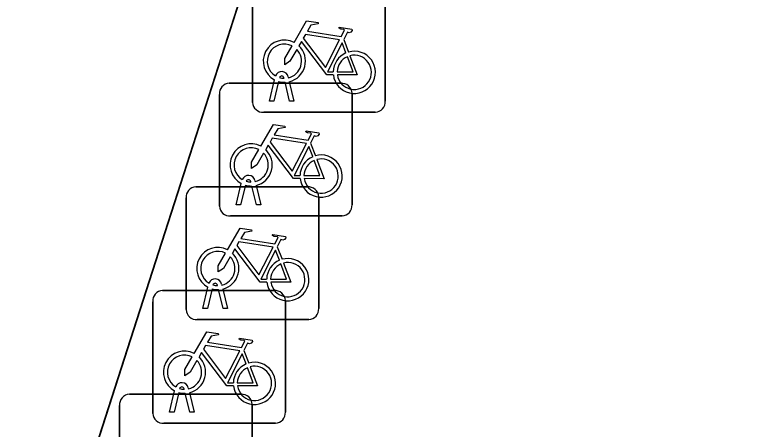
# Model space of a CAD drawing. Extents: x 161087 to 161926, y 382572 to 383873.
# Drawn here: x 161128.82 to 161134.33, y 383427.43 to 383430.55 of the extents above; entities that cross this region are included whole.
import ezdxf

# ---------------------------------------------------------------- set-up
doc = ezdxf.new("R2010")
doc.units = 0
for name, color, linetype in [('IMGEO_Fietsenrek', 7, 'Continuous'), ('IMGEO_Fietspad_gesloten', 7, 'Continuous'), ('IMGEO_Voetpad_open', 7, 'Continuous')]:
    doc.layers.add(name, color=color, linetype=linetype)

msp = doc.modelspace()

# ---------------------------------------------------------------- linework, layer by layer
at = {"layer": 'IMGEO_Fietsenrek'}
for p, q in [((161130.6155, 383429.8929), (161130.6155, 383430.7338)), ((161130.6155, 383430.7338), (161130.6155, 383429.8929)), ((161131.6145, 383430.7431), (161131.6145, 383429.9022)), ((161131.6145, 383429.9022), (161131.6145, 383430.7431)), ((161131.3022, 383430.3672), (161131.3385, 383430.272)), ((161130.7425, 383429.9023), (161130.7808, 383430.0623)), ((161130.8112, 383430.0501), (161130.7759, 383429.9023)), ((161130.8529, 383430.0739), (161130.8519, 383430.0782)), ((161130.894, 383429.9023), (161130.8601, 383430.044)), ((161130.8836, 383430.0854), (161130.8854, 383430.0775)), ((161130.8924, 383430.0483), (161130.9274, 383429.9023)), ((161130.4399, 383430.0365), (161131.2808, 383430.0365)), ((161131.2808, 383430.0365), (161130.4399, 383430.0365)), ((161130.3655, 383429.1119), (161130.3655, 383429.9528)), ((161130.3655, 383429.9528), (161130.3655, 383429.1119)), ((161131.3645, 383429.9621), (161131.3645, 383429.1212)), ((161131.3645, 383429.1212), (161131.3645, 383429.9621)), ((161130.7759, 383429.9023), (161130.7425, 383429.9023)), ((161130.9274, 383429.9023), (161130.894, 383429.9023)), ((161131.5401, 383429.8185), (161130.6992, 383429.8185)), ((161130.6992, 383429.8185), (161131.5401, 383429.8185)), ((161131.0522, 383429.5862), (161131.0885, 383429.491)), ((161130.4925, 383429.1213), (161130.5308, 383429.2813)), ((161130.5612, 383429.2691), (161130.5259, 383429.1213)), ((161130.6029, 383429.2929), (161130.6019, 383429.2972)), ((161130.6336, 383429.3044), (161130.6354, 383429.2965)), ((161130.6424, 383429.2673), (161130.6774, 383429.1213)), ((161130.1889, 383429.2565), (161131.0298, 383429.2565)), ((161131.0298, 383429.2565), (161130.1889, 383429.2565)), ((161130.644, 383429.1213), (161130.6101, 383429.263)), ((161130.1145, 383428.3319), (161130.1145, 383429.1728)), ((161130.1145, 383429.1728), (161130.1145, 383428.3319)), ((161131.1135, 383429.1821), (161131.1135, 383428.3412)), ((161131.1135, 383428.3412), (161131.1135, 383429.1821)), ((161130.5259, 383429.1213), (161130.4925, 383429.1213)), ((161130.6774, 383429.1213), (161130.644, 383429.1213)), ((161131.2901, 383429.0375), (161130.4492, 383429.0375)), ((161130.4492, 383429.0375), (161131.2901, 383429.0375)), ((161130.8012, 383428.8062), (161130.8375, 383428.711)), ((161130.2415, 383428.3413), (161130.2798, 383428.5013)), ((161130.3519, 383428.5129), (161130.3509, 383428.5172)), ((161130.3826, 383428.5244), (161130.3844, 383428.5165)), ((161129.9379, 383428.4755), (161130.7788, 383428.4755)), ((161130.7788, 383428.4755), (161129.9379, 383428.4755)), ((161130.3102, 383428.4891), (161130.2749, 383428.3413)), ((161130.393, 383428.3413), (161130.3591, 383428.483)), ((161130.3914, 383428.4873), (161130.4264, 383428.3413)), ((161129.8635, 383427.5509), (161129.8635, 383428.3918)), ((161129.8635, 383428.3918), (161129.8635, 383427.5509)), ((161130.8625, 383428.4011), (161130.8625, 383427.5602)), ((161130.8625, 383427.5602), (161130.8625, 383428.4011)), ((161130.2749, 383428.3413), (161130.2415, 383428.3413)), ((161130.4264, 383428.3413), (161130.393, 383428.3413)), ((161131.0391, 383428.2575), (161130.1982, 383428.2575)), ((161130.1982, 383428.2575), (161131.0391, 383428.2575)), ((161130.5502, 383428.0252), (161130.5865, 383427.93)), ((161130.1009, 383427.7319), (161130.0999, 383427.7362)), ((161130.1316, 383427.7434), (161130.1334, 383427.7355)), ((161129.6879, 383427.6945), (161130.5288, 383427.6945)), ((161130.5288, 383427.6945), (161129.6879, 383427.6945)), ((161129.9905, 383427.5603), (161130.0288, 383427.7203)), ((161130.0592, 383427.7081), (161130.0239, 383427.5603)), ((161130.142, 383427.5603), (161130.1081, 383427.702)), ((161130.1404, 383427.7063), (161130.1754, 383427.5603)), ((161130.6125, 383427.6201), (161130.6125, 383426.7792)), ((161130.6125, 383426.7792), (161130.6125, 383427.6201)), ((161129.6135, 383426.7699), (161129.6135, 383427.6108)), ((161129.6135, 383427.6108), (161129.6135, 383426.7699)), ((161130.0239, 383427.5603), (161129.9905, 383427.5603)), ((161130.1754, 383427.5603), (161130.142, 383427.5603)), ((161130.7881, 383427.4765), (161129.9472, 383427.4765)), ((161129.9472, 383427.4765), (161130.7881, 383427.4765))]:
    msp.add_line(p, q, dxfattribs=at)
for points in [[(161130.9281, 383430.3442), (161131.0228, 383430.5077), (161131.109, 383430.4939), (161131.1107, 383430.4852), (161131.0546, 383430.4743), (161131.0284, 383430.429), (161131.2836, 383430.3882)], [(161131.2836, 383430.3882), (161131.3086, 383430.437), (161131.3035, 383430.441), (161131.2803, 383430.4447), (161131.2676, 383430.4522), (161131.2666, 383430.4553), (161131.2688, 383430.4599), (161131.3636, 383430.4448), (161131.3659, 383430.4345), (161131.3565, 383430.4221), (161131.3441, 383430.4157), (161131.3296, 383430.4219), (161131.3022, 383430.3672)], [(161131.2707, 383430.363), (161131.0139, 383430.404), (161130.9972, 383430.3752), (161131.1642, 383430.1549), (161131.2707, 383430.363)], [(161130.9488, 383430.2917), (161130.8972, 383430.2025), (161130.8573, 383430.1765), (161130.8585, 383430.224), (161130.913, 383430.3182)], [(161131.2238, 383430.0995), (161131.1741, 383430.0996), (161130.9834, 383430.3513), (161130.9644, 383430.3185)], [(161131.3187, 383430.265), (161131.2894, 383430.3418), (161131.18, 383430.1237), (161131.2227, 383430.1236)], [(161131.2527, 383430.1235), (161131.3726, 383430.1233), (161131.3294, 383430.2369)], [(161131.3492, 383430.2438), (161131.4042, 383430.0992), (161131.2541, 383430.0995)], [(161130.6781, 383429.5632), (161130.7728, 383429.7267), (161130.859, 383429.7129), (161130.8607, 383429.7042), (161130.8046, 383429.6933), (161130.7784, 383429.648), (161131.0336, 383429.6072)], [(161131.0336, 383429.6072), (161131.0586, 383429.656), (161131.0535, 383429.66), (161131.0303, 383429.6637), (161131.0176, 383429.6712), (161131.0166, 383429.6743), (161131.0188, 383429.6789), (161131.1136, 383429.6638), (161131.1159, 383429.6535), (161131.1065, 383429.6411), (161131.0941, 383429.6347), (161131.0796, 383429.6409), (161131.0522, 383429.5862)], [(161131.0207, 383429.582), (161130.7639, 383429.623), (161130.7472, 383429.5942), (161130.9142, 383429.3739), (161131.0207, 383429.582)], [(161130.9738, 383429.3185), (161130.9241, 383429.3186), (161130.7334, 383429.5703), (161130.7144, 383429.5375)], [(161131.0687, 383429.484), (161131.0394, 383429.5608), (161130.93, 383429.3427), (161130.9727, 383429.3426)], [(161130.6988, 383429.5107), (161130.6472, 383429.4215), (161130.6073, 383429.3955), (161130.6085, 383429.443), (161130.663, 383429.5372)], [(161131.0027, 383429.3425), (161131.1226, 383429.3423), (161131.0794, 383429.4559)], [(161131.0992, 383429.4628), (161131.1542, 383429.3182), (161131.0041, 383429.3185)], [(161130.4271, 383428.7832), (161130.5218, 383428.9467), (161130.608, 383428.9329), (161130.6097, 383428.9242), (161130.5536, 383428.9133), (161130.5274, 383428.868), (161130.7826, 383428.8272)], [(161130.7826, 383428.8272), (161130.8076, 383428.876), (161130.8025, 383428.88), (161130.7793, 383428.8837), (161130.7666, 383428.8912), (161130.7656, 383428.8943), (161130.7678, 383428.8989), (161130.8626, 383428.8838), (161130.8649, 383428.8735), (161130.8555, 383428.8611), (161130.8431, 383428.8547), (161130.8286, 383428.8609), (161130.8012, 383428.8062)], [(161130.7697, 383428.802), (161130.5129, 383428.843), (161130.4962, 383428.8142), (161130.6632, 383428.5939), (161130.7697, 383428.802)], [(161130.7228, 383428.5385), (161130.6731, 383428.5386), (161130.4824, 383428.7903), (161130.4634, 383428.7575)], [(161130.8177, 383428.704), (161130.7884, 383428.7808), (161130.679, 383428.5627), (161130.7217, 383428.5626)], [(161130.4478, 383428.7307), (161130.3962, 383428.6415), (161130.3563, 383428.6155), (161130.3575, 383428.663), (161130.412, 383428.7572)], [(161130.7517, 383428.5625), (161130.8716, 383428.5623), (161130.8284, 383428.6759)], [(161130.8482, 383428.6828), (161130.9032, 383428.5382), (161130.7531, 383428.5385)], [(161130.1761, 383428.0022), (161130.2708, 383428.1657), (161130.357, 383428.1519), (161130.3587, 383428.1432), (161130.3026, 383428.1323), (161130.2764, 383428.087), (161130.5316, 383428.0462)], [(161130.5316, 383428.0462), (161130.5566, 383428.095), (161130.5515, 383428.099), (161130.5283, 383428.1027), (161130.5156, 383428.1102), (161130.5146, 383428.1133), (161130.5168, 383428.1179), (161130.6116, 383428.1028), (161130.6139, 383428.0925), (161130.6045, 383428.0801), (161130.5921, 383428.0737), (161130.5776, 383428.0799), (161130.5502, 383428.0252)], [(161130.5187, 383428.021), (161130.2619, 383428.062), (161130.2452, 383428.0332), (161130.4122, 383427.8129), (161130.5187, 383428.021)], [(161130.4718, 383427.7575), (161130.4221, 383427.7576), (161130.2314, 383428.0093), (161130.2124, 383427.9765)], [(161130.5667, 383427.923), (161130.5374, 383427.9998), (161130.428, 383427.7817), (161130.4707, 383427.7816)], [(161130.1968, 383427.9497), (161130.1452, 383427.8605), (161130.1053, 383427.8345), (161130.1065, 383427.882), (161130.161, 383427.9762)], [(161130.5007, 383427.7815), (161130.6206, 383427.7813), (161130.5774, 383427.8949)], [(161130.5972, 383427.9018), (161130.6522, 383427.7572), (161130.5021, 383427.7575)]]:
    msp.add_lwpolyline(points, dxfattribs=at)
for centre, radius, start, end in [((161130.8551, 383430.2029), 0.159, 62.6766, 242.1369), ((161130.8551, 383430.2029), 0.129, 63.3192, 238.903), ((161130.8551, 383430.2029), 0.159, 283.5766, 46.6042), ((161130.8551, 383430.2029), 0.129, 283.6043, 43.4302), ((161131.3817, 383430.1189), 0.159, 113.3408, 178.3217), ((161131.3817, 383430.1189), 0.159, 187.0065, 105.7708), ((161131.3817, 383430.1189), 0.129, 113.923, 177.9556), ((161131.3817, 383430.1189), 0.129, 188.6715, 104.5883), ((161130.8349, 383430.0743), 0.0499, 12.8025, 158.6934), ((161130.8551, 383430.2029), 0.159, 253.9967, 271.7867), ((161130.8349, 383430.0743), 0.0174, 12.8025, 163.4502), ((161130.8551, 383430.2029), 0.129, 253.415, 269.0204), ((161130.4432, 383429.9586), 0.0779, 92.4484, 184.2845), ((161130.4432, 383429.9586), 0.0779, 92.4484, 184.2845), ((161131.2866, 383429.9588), 0.0779, 2.4484, 94.2845), ((161131.2866, 383429.9588), 0.0779, 2.4484, 94.2845), ((161130.6934, 383429.8962), 0.0779, 182.4484, 274.2845), ((161130.6934, 383429.8962), 0.0779, 182.4484, 274.2845), ((161131.5368, 383429.8964), 0.0779, 272.4484, 4.2845), ((161131.5368, 383429.8964), 0.0779, 272.4484, 4.2845), ((161130.6051, 383429.4219), 0.159, 62.6766, 242.1369), ((161130.6051, 383429.4219), 0.129, 63.3192, 238.903), ((161130.6051, 383429.4219), 0.129, 283.6043, 43.4302), ((161130.6051, 383429.4219), 0.159, 283.5766, 46.6042), ((161131.1317, 383429.3379), 0.159, 187.0065, 105.7708), ((161131.1317, 383429.3379), 0.159, 113.3408, 178.3217), ((161131.1317, 383429.3379), 0.129, 113.923, 177.9556), ((161131.1317, 383429.3379), 0.129, 188.6715, 104.5883), ((161130.5849, 383429.2933), 0.0499, 12.8025, 158.6934), ((161130.6051, 383429.4219), 0.159, 253.9967, 271.7867), ((161130.5849, 383429.2933), 0.0174, 12.8025, 163.4502), ((161130.6051, 383429.4219), 0.129, 253.415, 269.0204), ((161130.1922, 383429.1786), 0.0779, 92.4484, 184.2845), ((161130.1922, 383429.1786), 0.0779, 92.4484, 184.2845), ((161131.0356, 383429.1788), 0.0779, 2.4484, 94.2845), ((161131.0356, 383429.1788), 0.0779, 2.4484, 94.2845), ((161130.4434, 383429.1152), 0.0779, 182.4484, 274.2845), ((161130.4434, 383429.1152), 0.0779, 182.4484, 274.2845), ((161131.2868, 383429.1154), 0.0779, 272.4484, 4.2845), ((161131.2868, 383429.1154), 0.0779, 272.4484, 4.2845), ((161130.3541, 383428.6419), 0.159, 62.6766, 242.1369), ((161130.3541, 383428.6419), 0.129, 63.3192, 238.903), ((161130.3541, 383428.6419), 0.129, 283.6043, 43.4302), ((161130.3541, 383428.6419), 0.159, 283.5766, 46.6042), ((161130.8807, 383428.5579), 0.159, 187.0065, 105.7708), ((161130.8807, 383428.5579), 0.159, 113.3408, 178.3217), ((161130.8807, 383428.5579), 0.129, 113.923, 177.9556), ((161130.8807, 383428.5579), 0.129, 188.6715, 104.5883), ((161130.3339, 383428.5133), 0.0499, 12.8025, 158.6934), ((161130.3339, 383428.5133), 0.0174, 12.8025, 163.4502), ((161130.3541, 383428.6419), 0.129, 253.415, 269.0204), ((161129.9412, 383428.3976), 0.0779, 92.4484, 184.2845), ((161129.9412, 383428.3976), 0.0779, 92.4484, 184.2845), ((161130.3541, 383428.6419), 0.159, 253.9967, 271.7867), ((161130.7846, 383428.3978), 0.0779, 2.4484, 94.2845), ((161130.7846, 383428.3978), 0.0779, 2.4484, 94.2845), ((161130.1924, 383428.3352), 0.0779, 182.4484, 274.2845), ((161130.1924, 383428.3352), 0.0779, 182.4484, 274.2845), ((161131.0358, 383428.3354), 0.0779, 272.4484, 4.2845), ((161131.0358, 383428.3354), 0.0779, 272.4484, 4.2845), ((161130.1031, 383427.8609), 0.159, 62.6766, 242.1369), ((161130.1031, 383427.8609), 0.129, 63.3192, 238.903), ((161130.1031, 383427.8609), 0.129, 283.6043, 43.4302), ((161130.1031, 383427.8609), 0.159, 283.5766, 46.6042), ((161130.6297, 383427.7769), 0.159, 113.3408, 178.3217), ((161130.6297, 383427.7769), 0.159, 187.0065, 105.7708), ((161130.6297, 383427.7769), 0.129, 113.923, 177.9556), ((161130.6297, 383427.7769), 0.129, 188.6715, 104.5883), ((161130.0829, 383427.7323), 0.0499, 12.8025, 158.6934), ((161130.0829, 383427.7323), 0.0174, 12.8025, 163.4502), ((161130.1031, 383427.8609), 0.129, 253.415, 269.0204), ((161129.6912, 383427.6166), 0.0779, 92.4484, 184.2845), ((161129.6912, 383427.6166), 0.0779, 92.4484, 184.2845), ((161130.1031, 383427.8609), 0.159, 253.9967, 271.7867), ((161130.5346, 383427.6168), 0.0779, 2.4484, 94.2845), ((161130.5346, 383427.6168), 0.0779, 2.4484, 94.2845), ((161130.7848, 383427.5544), 0.0779, 272.4484, 4.2845), ((161130.7848, 383427.5544), 0.0779, 272.4484, 4.2845), ((161129.9414, 383427.5542), 0.0779, 182.4484, 274.2845), ((161129.9414, 383427.5542), 0.0779, 182.4484, 274.2845)]:
    msp.add_arc(centre, radius, start, end, dxfattribs=at)
at = {"layer": 'IMGEO_Fietspad_gesloten'}
msp.add_lwpolyline([(161128.554, 383424.564), (161148.54, 383486.658), (161157.889, 383516.023)], dxfattribs=at)
at = {"layer": 'IMGEO_Voetpad_open'}
msp.add_lwpolyline([(161148.54, 383486.658), (161128.554, 383424.564), (161112.902, 383375.733)], dxfattribs=at)

doc.saveas('drawing.dxf')
